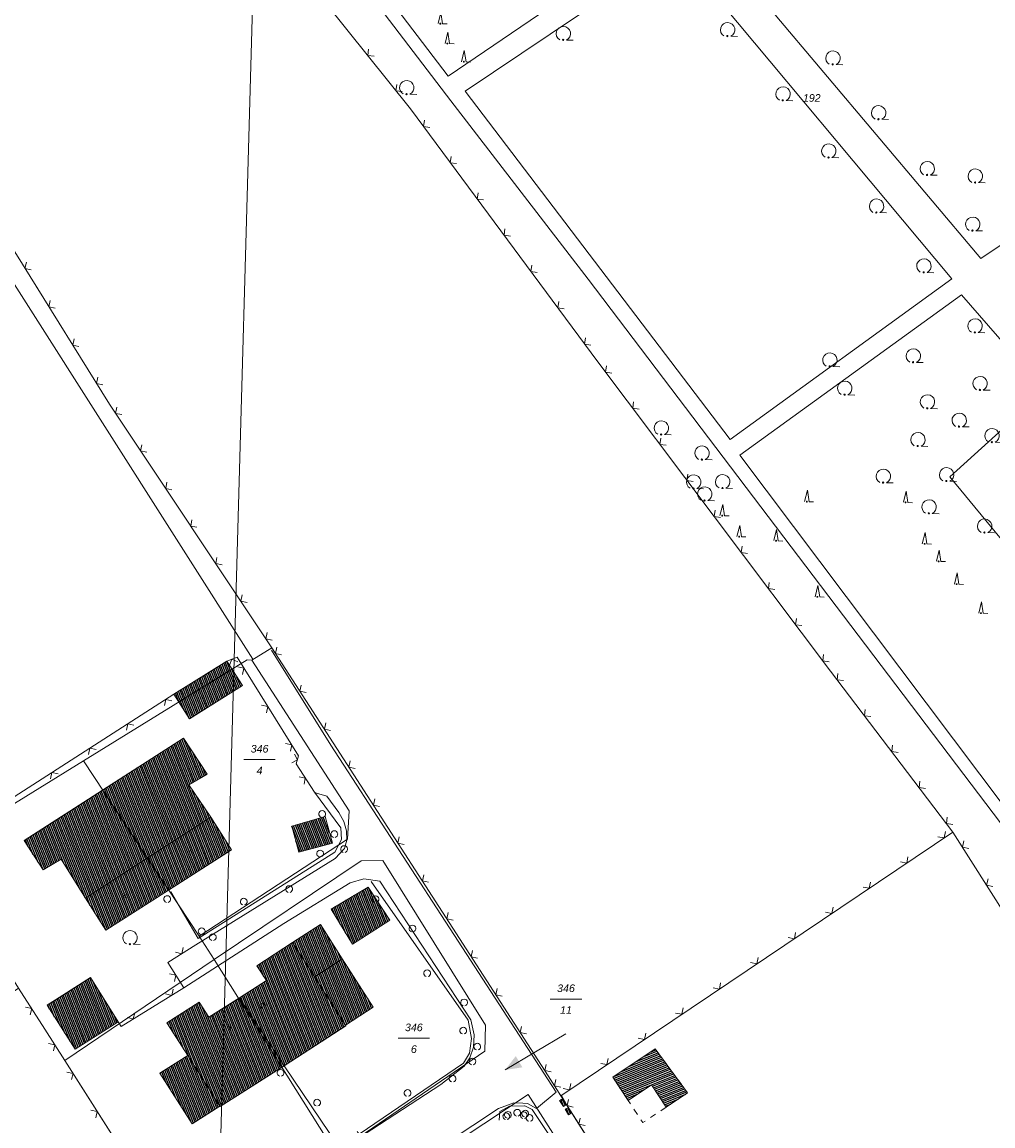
# Model space of a CAD drawing. Header units: metres. Extents: x 345144 to 348639, y 5629211 to 5635235.
# Tile 927 of 1056: x 347355 to 347463, y 5631050 to 5631172. Entities that reach past the tile are written whole.
import ezdxf
from ezdxf.enums import TextEntityAlignment as Align

# ---------------------------------------------------------------- set-up
doc = ezdxf.new("R2010")
doc.units = ezdxf.units.M
doc.header["$MEASUREMENT"] = 0
doc.linetypes.add('4_4', pattern=[1.4, 0.7, -0.7])
for name, color, linetype in [('011 Gebäude', 7, 'Continuous'), ('081-083 Topographie', 7, 'Continuous'), ('AX Flurstück', 7, 'Continuous'), ('AX Gebäude', 7, 'Continuous'), ('Blatt', 7, 'Continuous'), ('Definitionslinie', 7, 'Continuous'), ('MG Präsentationsobjekt - Linie', 7, 'Continuous'), ('Präsentationsobjekt -Text (punktförmig)', 7, 'Continuous')]:
    doc.layers.add(name, color=color, linetype=linetype)
doc.styles.add('ARIAL', font='arial.ttf', dxfattribs={"height": 1})
doc.styles.add('ARIALIT', font='ariali.ttf', dxfattribs={"height": 1})
pattern_1 = [(111.5294117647, (0, 0), (-0.186045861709, -0.07339575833), [])]

# ---------------------------------------------------------------- blocks, each defined once
blk = doc.blocks.new('alk_7200_nrwx2')
at = {"true_color": 0x2e2e2e}
h = blk.add_hatch(color=250, dxfattribs=at)
edge = h.paths.add_edge_path(flags=0)
edge.add_arc((-0.020544, -0.388118), 0.055525, 180, 360, ccw=False)
edge.add_arc((-0.020544, -0.388118), 0.055525, 0, 180, ccw=False)
at = {"color": 250, "lineweight": 5, "true_color": 0x2e2e2e, "flags": 128}
blk.add_lwpolyline([(-0.298168, -0.388118), (-0.020544, 1), (0.257079, -0.388118), (0.812326, -0.388118)], dxfattribs=at)
blk.add_lwpolyline([(-0.298168, -0.388118), (-0.020544, 1), (0.257079, -0.388118), (0.812326, -0.388118)], dxfattribs=at)
at = {"color": 250, "lineweight": 5, "true_color": 0x2e2e2e}
for start, end in [(0, 180), (180, 0)]:
    blk.add_arc((-0.020544, -0.388118), 0.055525, start, end, dxfattribs=at)
blk = doc.blocks.new('alk_7100_nrwx2')
at = {"true_color": 0x2e2e2e}
h = blk.add_hatch(color=250, dxfattribs=at)
edge = h.paths.add_edge_path(flags=0)
edge.add_arc((0.024073, -0.597267), 0.057254, 180, 360, ccw=False)
edge.add_arc((0.024073, -0.597267), 0.057255, 0, 180, ccw=False)
at = {"color": 250, "lineweight": 5, "true_color": 0x2e2e2e, "flags": 128}
blk.add_lwpolyline([(0.349382, -0.597267), (1, -0.597267)], dxfattribs=at)
at = {"color": 250, "lineweight": 5, "true_color": 0x2e2e2e}
for centre, radius, start, end in [((0.024073, 0.012362), 0.690995, -61.91481688, -118.08518312), ((0.024073, -0.597267), 0.057255, 0, 180), ((0.024073, -0.597267), 0.057254, 180, 0)]:
    blk.add_arc(centre, radius, start, end, dxfattribs=at)

msp = doc.modelspace()

# ---------------------------------------------------------------- hatches: boundary and pattern name
at = {"layer": '011 Gebäude', "true_color": 0x8f8f8f}
h = msp.add_hatch(dxfattribs=at)
h.set_pattern_fill('_USER', color=252, scale=0.2, angle=201.88235294, style=0, pattern_type=0)
h.set_pattern_definition([(201.882352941, (0, 0), (0.074540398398, -0.185590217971), [])])
h.paths.add_polyline_path([(347425.556, 5631058.752), (347429.137, 5631053.878), (347429.137, 5631053.878), (347426.764, 5631052.306), (347426.764, 5631052.306), (347425.134, 5631054.783), (347422.537, 5631053.063), (347422.537, 5631053.063), (347420.839, 5631055.627)], flags=0)
at = {"layer": 'AX Gebäude', "true_color": 0x4f4f4f}
h = msp.add_hatch(dxfattribs=at)
h.set_pattern_fill('_USER', color=251, scale=0.2, angle=111.52941176, style=0, pattern_type=0)
h.set_pattern_definition(pattern_1)
h.paths.add_polyline_path([(347372.24, 5631098.043), (347378.105, 5631101.7), (347379.837, 5631099.007), (347373.964, 5631095.333)], flags=0)
h = msp.add_hatch(dxfattribs=at)
h.set_pattern_fill('_USER', color=251, scale=0.2, angle=111.52941176, style=0, pattern_type=0)
h.set_pattern_definition(pattern_1)
h.paths.add_polyline_path([(347364.349, 5631087.431), (347373.327, 5631093.187), (347375.926, 5631089.199), (347373.891, 5631088.01), (347376.332, 5631084.409), (347369.288, 5631079.881)], flags=0)
h = msp.add_hatch(dxfattribs=at)
h.set_pattern_fill('_USER', color=251, scale=0.2, angle=111.52941176, style=0, pattern_type=0)
h.set_pattern_definition(pattern_1)
h.paths.add_polyline_path([(347355.673, 5631081.836), (347364.349, 5631087.431), (347369.288, 5631079.881), (347362.459, 5631075.456), (347359.787, 5631079.769), (347357.763, 5631078.589)], flags=0)
h = msp.add_hatch(dxfattribs=at)
h.set_pattern_fill('_USER', color=251, scale=0.2, angle=111.52941176, style=0, pattern_type=0)
h.set_pattern_definition(pattern_1)
h.paths.add_polyline_path([(347369.288, 5631079.881), (347376.332, 5631084.409), (347378.618, 5631080.824), (347371.658, 5631076.35)], flags=0)
h = msp.add_hatch(dxfattribs=at)
h.set_pattern_fill('_USER', color=251, scale=0.2, angle=111.52941176, style=0, pattern_type=0)
h.set_pattern_definition(pattern_1)
h.paths.add_polyline_path([(347385.295, 5631083.421), (347388.993, 5631084.49), (347389.805, 5631081.541), (347386.097, 5631080.551)], flags=0)
h = msp.add_hatch(dxfattribs=at)
h.set_pattern_fill('_USER', color=251, scale=0.2, angle=111.52941176, style=0, pattern_type=0)
h.set_pattern_definition(pattern_1)
h.paths.add_polyline_path([(347362.459, 5631075.456), (347369.288, 5631079.881), (347371.658, 5631076.35), (347364.736, 5631071.912)], flags=0)
h = msp.add_hatch(dxfattribs=at)
h.set_pattern_fill('_USER', color=251, scale=0.2, angle=111.52941176, style=0, pattern_type=0)
h.set_pattern_definition(pattern_1)
h.paths.add_polyline_path([(347389.664, 5631074.254), (347393.751, 5631076.69), (347396.163, 5631073.011), (347392.018, 5631070.361)], flags=0)
h = msp.add_hatch(dxfattribs=at)
h.set_pattern_fill('_USER', color=251, scale=0.2, angle=111.52941176, style=0, pattern_type=0)
h.set_pattern_definition(pattern_1)
h.paths.add_polyline_path([(347385.391, 5631070.54), (347388.473, 5631072.521), (347390.889, 5631068.748), (347387.815, 5631066.748)], flags=0)
h = msp.add_hatch(dxfattribs=at)
h.set_pattern_fill('_USER', color=251, scale=0.2, angle=111.52941176, style=0, pattern_type=0)
h.set_pattern_definition(pattern_1)
h.paths.add_polyline_path([(347385.391, 5631070.54), (347387.815, 5631066.748), (347391.246, 5631061.382), (347391.279, 5631061.331), (347384.457, 5631056.867), (347379.516, 5631064.406), (347382.503, 5631066.323), (347381.44, 5631067.956)], flags=0)
h = msp.add_hatch(dxfattribs=at)
h.set_pattern_fill('_USER', color=251, scale=0.2, angle=111.52941176, style=0, pattern_type=0)
h.set_pattern_definition(pattern_1)
h.paths.add_polyline_path([(347390.889, 5631068.748), (347394.326, 5631063.385), (347391.246, 5631061.382), (347387.815, 5631066.748)], flags=0)
h = msp.add_hatch(dxfattribs=at)
h.set_pattern_fill('_USER', color=251, scale=0.2, angle=111.52941176, style=0, pattern_type=0)
h.set_pattern_definition(pattern_1)
h.paths.add_polyline_path([(347358.205, 5631063.612), (347363.004, 5631066.657), (347366.088, 5631061.768), (347361.31, 5631058.716)], flags=0)
h = msp.add_hatch(dxfattribs=at)
h.set_pattern_fill('_USER', color=251, scale=0.2, angle=111.52941176, style=0, pattern_type=0)
h.set_pattern_definition(pattern_1)
h.paths.add_polyline_path([(347376.123, 5631062.268), (347379.516, 5631064.406), (347384.457, 5631056.867), (347377.368, 5631052.368), (347377.335, 5631052.418), (347373.788, 5631058.031), (347371.483, 5631061.631), (347375.04, 5631063.925)], flags=0)
h = msp.add_hatch(dxfattribs=at)
h.set_pattern_fill('_USER', color=251, scale=0.2, angle=111.52941176, style=0, pattern_type=0)
h.set_pattern_definition(pattern_1)
h.paths.add_polyline_path([(347373.788, 5631058.031), (347377.335, 5631052.418), (347374.294, 5631050.46), (347370.707, 5631056.081)], flags=0)
h = msp.add_hatch(dxfattribs=at)
h.set_pattern_fill('_USER', color=251, scale=0.2, angle=111.52941176, style=0, pattern_type=0)
h.set_pattern_definition(pattern_1)
h.paths.add_polyline_path([(347415.225, 5631053.209), (347415.642, 5631052.56), (347415.381, 5631052.395), (347414.964, 5631053.053)], flags=0)
h = msp.add_hatch(dxfattribs=at)
h.set_pattern_fill('_USER', color=251, scale=0.2, angle=111.52941176, style=0, pattern_type=0)
h.set_pattern_definition(pattern_1)
h.paths.add_polyline_path([(347415.876, 5631052.243), (347416.244, 5631051.625), (347415.953, 5631051.451), (347415.584, 5631052.068)], flags=0)
at = {"layer": 'MG Präsentationsobjekt - Linie', "true_color": 0x5e5e5e}
msp.add_hatch(color=251, dxfattribs=at).paths.add_polyline_path([(347410.107286, 5631057.960425), (347410.840741, 5631056.721214), (347408.925, 5631056.424)], flags=0)

# ---------------------------------------------------------------- linework, layer by layer
at = {"layer": '011 Gebäude', "color": 251, "linetype": 'Continuous', "lineweight": 13, "true_color": 0x4f4f4f, "flags": 128}
msp.add_lwpolyline([(347425.556, 5631058.752), (347429.137, 5631053.878), (347429.137, 5631053.878), (347426.764, 5631052.306), (347426.764, 5631052.306), (347425.134, 5631054.783), (347422.537, 5631053.063), (347422.537, 5631053.063), (347420.839, 5631055.627), (347425.556, 5631058.752)], dxfattribs=at)
at = {"layer": '081-083 Topographie', "color": 7, "linetype": 'Continuous', "lineweight": 5, "flags": 128}
for points in [[(347336.079, 5631272.095), (347358.506, 5631224.93), (347358.506, 5631224.93), (347379.908, 5631193.933), (347379.908, 5631193.933), (347402.935, 5631163.748), (347402.935, 5631163.748), (347418.118, 5631144.016), (347418.118, 5631144.016), (347470.513, 5631074.937), (347470.513, 5631074.937), (347481.561, 5631083.894), (347481.561, 5631083.894), (347494.964, 5631068.078)], [(347303.891, 5631239.33), (347349.049, 5631156.006), (347349.049, 5631156.006), (347365.123, 5631130.165), (347365.123, 5631130.165), (347383.109, 5631103.167), (347383.109, 5631103.167), (347413.705, 5631055.763), (347413.705, 5631055.763), (347415.093, 5631053.576)], [(347303.054, 5631233.322), (347306.148, 5631230.445), (347306.148, 5631230.445), (347347.684, 5631154.269), (347347.684, 5631154.269), (347381.006, 5631101.943)], [(347425.529, 5631184.721), (347408.287, 5631211.88), (347408.287, 5631211.88), (347381.162, 5631194.65), (347381.162, 5631194.65), (347402.631, 5631166.484)], [(347432.641, 5631180.669), (347461.616, 5631146.306), (347461.616, 5631146.306), (347490.009, 5631165.403), (347490.009, 5631165.403), (347459.979, 5631202.503), (347459.979, 5631202.503), (347433.146, 5631183.69)], [(347371.759, 5631197.683), (347388.988, 5631174.671), (347388.988, 5631174.671), (347398.444, 5631162.881), (347398.444, 5631162.881), (347419.177, 5631134.861), (347419.177, 5631134.861), (347444.965, 5631100.588), (347444.965, 5631100.588), (347458.513, 5631082.78)], [(347402.631, 5631166.484), (347424.7, 5631181.505)], [(347426.58, 5631179.694), (347404.505, 5631164.821), (347404.505, 5631164.821), (347433.835, 5631126.241)], [(347433.835, 5631126.241), (347458.408, 5631144.032), (347458.408, 5631144.032), (347429.205, 5631179.001)], [(347481.539, 5631086.608), (347481.889, 5631087.262), (347481.889, 5631087.262), (347481.702, 5631092.636), (347481.702, 5631092.636), (347480.161, 5631095.419), (347480.161, 5631095.419), (347458.184, 5631122.108), (347458.184, 5631122.108), (347465.958, 5631129.169), (347465.958, 5631129.169), (347463.921, 5631131.327), (347463.921, 5631131.327), (347466.712, 5631133.98), (347466.712, 5631133.98), (347459.445, 5631142.289), (347459.445, 5631142.289), (347434.914, 5631124.514), (347434.914, 5631124.514), (347470.347, 5631077.398), (347470.347, 5631077.398), (347481.539, 5631086.608)], [(347379.253, 5631102.141), (347386.067, 5631091.225), (347386.067, 5631091.225), (347385.782, 5631090.319), (347385.782, 5631090.319), (347387.831, 5631087.194), (347387.831, 5631087.194), (347388.029, 5631087.074), (347388.029, 5631087.074), (347389.175, 5631086.762), (347389.175, 5631086.762), (347390.504, 5631084.95), (347390.504, 5631084.95), (347391.07, 5631083.958), (347391.07, 5631083.958), (347391.348, 5631082.924), (347391.348, 5631082.924), (347391.399, 5631081.869), (347391.399, 5631081.869), (347391.16, 5631080.946), (347391.16, 5631080.946), (347390.124, 5631079.857), (347390.124, 5631079.857), (347374.676, 5631070.277), (347374.676, 5631070.277), (347371.575, 5631068.335), (347371.575, 5631068.335), (347373.355, 5631065.513), (347373.355, 5631065.513), (347384.439, 5631072.647), (347384.439, 5631072.647), (347391.789, 5631077.138), (347391.789, 5631077.138), (347393.288, 5631077.605), (347393.288, 5631077.605), (347395.059, 5631077.334), (347395.059, 5631077.334), (347405.142, 5631061.979), (347405.142, 5631061.979), (347405.517, 5631060.335), (347405.517, 5631060.335), (347405.429, 5631058.942), (347405.429, 5631058.942), (347405.04, 5631057.759), (347405.04, 5631057.759), (347404.383, 5631056.837), (347404.383, 5631056.837), (347401.802, 5631054.809), (347401.802, 5631054.809), (347373.814, 5631036.558)], [(347394.874, 5631003.767), (347376.955, 5631031.672), (347376.955, 5631031.672), (347393.969, 5631042.745), (347393.969, 5631042.745), (347408.196, 5631052.155), (347408.196, 5631052.155), (347409.908, 5631052.777), (347409.908, 5631052.777), (347410.889, 5631052.736), (347410.889, 5631052.736), (347411.407, 5631052.714), (347411.407, 5631052.714), (347412.41, 5631052.148), (347412.41, 5631052.148), (347414.583, 5631053.982), (347414.583, 5631053.982), (347403.734, 5631070.707), (347403.734, 5631070.707), (347389.649, 5631092.398), (347389.649, 5631092.398), (347383.073, 5631102.915)], [(347378.103, 5631101.69), (347379.253, 5631102.141), (347379.253, 5631102.141), (347386.067, 5631091.225), (347386.067, 5631091.225), (347385.782, 5631090.319), (347385.782, 5631090.319), (347387.831, 5631087.194)], [(347345.227, 5631080.687), (347372.24, 5631098.044)], [(347387.831, 5631087.194), (347390.727, 5631083.248), (347390.727, 5631083.248), (347390.808, 5631081.937), (347390.808, 5631081.937), (347390.073, 5631080.536), (347390.073, 5631080.536), (347374.928, 5631070.988), (347374.928, 5631070.988), (347371.917, 5631076.151)], [(347415.093, 5631053.576), (347458.513, 5631082.78)], [(347458.513, 5631082.78), (347476.685, 5631054.118), (347476.685, 5631054.118), (347478.813, 5631050.931), (347478.813, 5631050.931), (347483.254, 5631044.314), (347483.254, 5631044.314), (347496.945, 5631024.093)], [(347392.553, 5631049.599), (347392.783, 5631049.327), (347392.783, 5631049.327), (347404.326, 5631057.196), (347404.326, 5631057.196), (347404.999, 5631058.302), (347404.999, 5631058.302), (347405.211, 5631059.903), (347405.211, 5631059.903), (347404.849, 5631061.925), (347404.849, 5631061.925), (347394.114, 5631077.307)], [(347366.089, 5631061.768), (347366.417, 5631061.253), (347366.417, 5631061.253), (347373.355, 5631065.513), (347373.355, 5631065.513), (347371.575, 5631068.335), (347371.575, 5631068.335), (347374.676, 5631070.277)], [(347373.449, 5631036.584), (347364.673, 5631050.39), (347364.673, 5631050.39), (347360.178, 5631057.477), (347360.178, 5631057.477), (347357.958, 5631060.96), (347357.958, 5631060.96), (347355.06, 5631065.49)], [(347384.457, 5631056.867), (347390.518, 5631047.907), (347390.518, 5631047.907), (347391.618, 5631048.64), (347391.618, 5631048.64), (347391.419, 5631048.906)], [(347415.093, 5631053.576), (347415.826, 5631052.419), (347415.826, 5631052.419), (347415.83, 5631052.412), (347415.83, 5631052.412), (347415.835, 5631052.404), (347415.835, 5631052.404), (347416.484, 5631051.381), (347416.484, 5631051.381), (347452.54, 5630994.566), (347452.54, 5630994.566), (347455.968, 5630996.888), (347455.968, 5630996.888), (347496.945, 5631024.093)], [(347415.093, 5631053.576), (347415.826, 5631052.419), (347415.826, 5631052.419), (347415.83, 5631052.412), (347415.83, 5631052.412), (347415.835, 5631052.404), (347415.835, 5631052.404), (347416.484, 5631051.381)], [(347408.283, 5631050.862), (347408.345, 5631051.817), (347408.345, 5631051.817), (347409.412, 5631052.406), (347409.412, 5631052.406), (347411.072, 5631052.47), (347411.072, 5631052.47), (347411.121, 5631052.446), (347411.121, 5631052.446), (347411.908, 5631052.055), (347411.908, 5631052.055), (347414.27, 5631048.505), (347414.27, 5631048.505), (347414.272, 5631048.502), (347414.272, 5631048.502), (347418.15, 5631042.675)]]:
    msp.add_lwpolyline(points, dxfattribs=at)
at = {"layer": 'AX Flurstück', "color": 8, "linetype": 'Continuous', "lineweight": 13, "true_color": 0x808080, "flags": 128}
for points in [[(347466.217, 5631207.86), (347515.469, 5631146.562), (347528.753, 5631128.259), (347542.183, 5631109.263), (347567.306, 5631070.728), (347506.231, 5631030.26), (347496.945, 5631024.093), (347476.686, 5631054.119), (347458.512, 5631082.78), (347444.965, 5631100.588), (347419.177, 5631134.861), (347398.443, 5631162.881), (347388.988, 5631174.67)], [(347388.988, 5631174.67), (347398.443, 5631162.881), (347419.177, 5631134.861), (347444.965, 5631100.588), (347458.512, 5631082.78), (347476.686, 5631054.119), (347496.945, 5631024.093), (347455.973, 5630996.883), (347452.54, 5630994.567), (347413.704, 5631055.763), (347383.109, 5631103.167), (347380.886, 5631101.828), (347380.382, 5631101.849), (347362.245, 5631090.648), (347345.392, 5631080.252), (347340.498, 5631087.626), (347327.485, 5631106.545), (347324.729, 5631111.186), (347317.509, 5631123.141), (347307.523, 5631139.208), (347302.506, 5631146.764), (347296.585, 5631155.033), (347286.713, 5631171.896)], [(347390.182, 5631047.217), (347406.673, 5631058.502), (347406.741, 5631061.403), (347395.399, 5631079.62), (347392.998, 5631079.604), (347376.724, 5631068.667), (347375.036, 5631071.228), (347391.467, 5631081.982), (347391.671, 5631085.12), (347380.886, 5631101.828), (347383.109, 5631103.167)], [(347383.109, 5631103.167), (347413.704, 5631055.763), (347452.54, 5630994.567)], [(347380.886, 5631101.828), (347391.671, 5631085.12), (347391.467, 5631081.982), (347375.036, 5631071.228), (347362.245, 5631090.648), (347380.382, 5631101.849), (347380.886, 5631101.828)], [(347345.392, 5631080.252), (347362.245, 5631090.648), (347375.036, 5631071.228), (347376.724, 5631068.667), (347360.177, 5631057.477), (347357.957, 5631060.96), (347355.059, 5631065.49), (347352.011, 5631070.277), (347345.392, 5631080.252)], [(347395.399, 5631079.62), (347406.741, 5631061.403), (347406.673, 5631058.502), (347390.182, 5631047.217), (347376.724, 5631068.667), (347392.998, 5631079.604), (347395.399, 5631079.62)], [(347376.724, 5631068.667), (347390.182, 5631047.217), (347373.448, 5631036.585), (347360.177, 5631057.477), (347376.724, 5631068.667)], [(347340.269, 5631055.624), (347355.059, 5631065.49), (347357.957, 5631060.96), (347360.177, 5631057.477), (347373.448, 5631036.585), (347353.279, 5631023.134), (347337.579, 5631047.058), (347343.351, 5631050.936), (347340.269, 5631055.624)], [(347411.483, 5631053.694), (347430.331, 5631024.145), (347413.414, 5631012.998), (347394.348, 5631042.393), (347411.483, 5631053.694)], [(347430.331, 5631024.145), (347411.483, 5631053.694), (347394.348, 5631042.393)]]:
    msp.add_lwpolyline(points, dxfattribs=at)
at = {"layer": 'AX Gebäude', "color": 7, "linetype": 'Continuous', "lineweight": 5, "flags": 128}
for points in [[(347372.24, 5631098.043), (347378.105, 5631101.7), (347379.837, 5631099.007), (347373.964, 5631095.333), (347372.24, 5631098.043)], [(347364.349, 5631087.431), (347373.327, 5631093.187), (347375.926, 5631089.199), (347373.891, 5631088.01), (347376.332, 5631084.409), (347369.288, 5631079.881), (347364.349, 5631087.431)], [(347355.673, 5631081.836), (347364.349, 5631087.431), (347369.288, 5631079.881), (347362.459, 5631075.456), (347359.787, 5631079.769), (347357.763, 5631078.589), (347355.673, 5631081.836)], [(347369.288, 5631079.881), (347376.332, 5631084.409), (347378.618, 5631080.824), (347371.658, 5631076.35), (347369.288, 5631079.881)], [(347385.295, 5631083.421), (347388.993, 5631084.49), (347389.805, 5631081.541), (347386.097, 5631080.551), (347385.295, 5631083.421)], [(347362.459, 5631075.456), (347369.288, 5631079.881), (347371.658, 5631076.35), (347364.736, 5631071.912), (347362.459, 5631075.456)], [(347389.664, 5631074.254), (347393.751, 5631076.69), (347396.163, 5631073.011), (347392.018, 5631070.361), (347389.664, 5631074.254)], [(347385.391, 5631070.54), (347388.473, 5631072.521), (347390.889, 5631068.748), (347387.815, 5631066.748), (347385.391, 5631070.54)], [(347385.391, 5631070.54), (347387.815, 5631066.748), (347391.246, 5631061.382), (347391.279, 5631061.331), (347384.457, 5631056.867), (347379.516, 5631064.406), (347382.503, 5631066.323), (347381.44, 5631067.956), (347385.391, 5631070.54)], [(347390.889, 5631068.748), (347394.326, 5631063.385), (347391.246, 5631061.382), (347387.815, 5631066.748), (347390.889, 5631068.748)], [(347358.205, 5631063.612), (347363.004, 5631066.657), (347366.088, 5631061.768), (347361.31, 5631058.716), (347358.205, 5631063.612)], [(347376.123, 5631062.268), (347379.516, 5631064.406), (347384.457, 5631056.867), (347377.368, 5631052.368), (347377.335, 5631052.418), (347373.788, 5631058.031), (347371.483, 5631061.631), (347375.04, 5631063.925), (347376.123, 5631062.268)], [(347373.788, 5631058.031), (347377.335, 5631052.418), (347374.294, 5631050.46), (347370.707, 5631056.081), (347373.788, 5631058.031)], [(347415.225, 5631053.209), (347415.642, 5631052.56), (347415.381, 5631052.395), (347414.964, 5631053.053), (347415.225, 5631053.209)], [(347415.876, 5631052.243), (347416.244, 5631051.625), (347415.953, 5631051.451), (347415.584, 5631052.068), (347415.876, 5631052.243)]]:
    msp.add_lwpolyline(points, dxfattribs=at)
at = {"layer": 'Blatt', "color": 205, "linetype": 'Continuous', "lineweight": 5, "true_color": 0x873099, "flags": 128}
for points in [[(346874.95, 5630966.044), (346881.984, 5631215.922), (347381.745, 5631201.846), (347374.708, 5630951.97), (346874.95, 5630966.044)], [(347374.708, 5630951.97), (347381.745, 5631201.846), (347881.503, 5631187.771), (347874.464, 5630937.896), (347374.708, 5630951.97)]]:
    msp.add_lwpolyline(points, dxfattribs=at)
at = {"layer": 'Definitionslinie', "color": 7, "linetype": 'Continuous', "lineweight": 5, "flags": 128}
for points in [[(347379.908, 5631193.933), (347402.935, 5631163.748)], [(347381.162, 5631194.65), (347402.631, 5631166.484)], [(347402.631, 5631166.484), (347424.7, 5631181.505)], [(347432.641, 5631180.669), (347461.616, 5631146.306)], [(347404.505, 5631164.821), (347426.58, 5631179.694)], [(347429.205, 5631179.001), (347458.408, 5631144.032)], [(347388.988, 5631174.671), (347398.444, 5631162.881)], [(347393.793, 5631169.479), (347393.716, 5631168.776), (347394.419, 5631168.699)], [(347393.793, 5631169.479), (347393.716, 5631168.776), (347394.419, 5631168.699)], [(347396.922, 5631165.578), (347396.844, 5631164.876), (347397.547, 5631164.798)], [(347396.922, 5631165.578), (347396.844, 5631164.876), (347397.547, 5631164.798)], [(347461.616, 5631146.306), (347490.009, 5631165.403)], [(347404.505, 5631164.821), (347433.835, 5631126.241)], [(347402.935, 5631163.748), (347418.118, 5631144.016)], [(347398.444, 5631162.881), (347419.177, 5631134.861)], [(347399.993, 5631161.628), (347399.888, 5631160.929), (347400.588, 5631160.825)], [(347399.993, 5631161.628), (347399.888, 5631160.929), (347400.588, 5631160.825)], [(347402.967, 5631157.609), (347402.862, 5631156.91), (347403.562, 5631156.805)], [(347402.967, 5631157.609), (347402.862, 5631156.91), (347403.562, 5631156.805)], [(347349.049, 5631156.006), (347365.123, 5631130.165)], [(347347.684, 5631154.269), (347381.006, 5631101.943)], [(347405.941, 5631153.59), (347405.836, 5631152.89), (347406.536, 5631152.786)], [(347405.941, 5631153.59), (347405.836, 5631152.89), (347406.536, 5631152.786)], [(347408.915, 5631149.57), (347408.811, 5631148.871), (347409.51, 5631148.767)], [(347408.915, 5631149.57), (347408.811, 5631148.871), (347409.51, 5631148.767)], [(347355.926, 5631145.897), (347355.766, 5631145.208), (347356.454, 5631145.048)], [(347355.926, 5631145.897), (347355.766, 5631145.208), (347356.454, 5631145.048)], [(347411.889, 5631145.551), (347411.785, 5631144.852), (347412.484, 5631144.747)], [(347411.889, 5631145.551), (347411.785, 5631144.852), (347412.484, 5631144.747)], [(347418.118, 5631144.016), (347470.513, 5631074.937)], [(347433.835, 5631126.241), (347458.408, 5631144.032)], [(347434.914, 5631124.514), (347459.445, 5631142.289)], [(347459.445, 5631142.289), (347466.712, 5631133.98)], [(347358.567, 5631141.651), (347358.406, 5631140.963), (347359.095, 5631140.802)], [(347358.567, 5631141.651), (347358.406, 5631140.963), (347359.095, 5631140.802)], [(347414.863, 5631141.532), (347414.759, 5631140.832), (347415.458, 5631140.728)], [(347414.863, 5631141.532), (347414.759, 5631140.832), (347415.458, 5631140.728)], [(347361.208, 5631137.406), (347361.047, 5631136.717), (347361.736, 5631136.557)], [(347361.208, 5631137.406), (347361.047, 5631136.717), (347361.736, 5631136.557)], [(347417.837, 5631137.512), (347417.733, 5631136.813), (347418.432, 5631136.709)], [(347417.837, 5631137.512), (347417.733, 5631136.813), (347418.432, 5631136.709)], [(347419.177, 5631134.861), (347444.965, 5631100.588)], [(347420.145, 5631134.406), (347420.046, 5631133.706), (347420.746, 5631133.607)], [(347420.145, 5631134.406), (347420.046, 5631133.706), (347420.746, 5631133.607)], [(347363.849, 5631133.16), (347363.688, 5631132.471), (347364.377, 5631132.311)], [(347363.849, 5631133.16), (347363.688, 5631132.471), (347364.377, 5631132.311)], [(347365.123, 5631130.165), (347383.109, 5631103.167)], [(347423.151, 5631130.411), (347423.052, 5631129.711), (347423.753, 5631129.612)], [(347423.151, 5631130.411), (347423.052, 5631129.711), (347423.753, 5631129.612)], [(347365.938, 5631129.843), (347365.8, 5631129.149), (347366.493, 5631129.011)], [(347365.938, 5631129.843), (347365.8, 5631129.149), (347366.493, 5631129.011)], [(347458.184, 5631122.108), (347465.958, 5631129.169)], [(347426.157, 5631126.415), (347426.059, 5631125.715), (347426.759, 5631125.616)], [(347426.157, 5631126.415), (347426.059, 5631125.715), (347426.759, 5631125.616)], [(347368.711, 5631125.682), (347368.572, 5631124.988), (347369.265, 5631124.849)], [(347368.711, 5631125.682), (347368.572, 5631124.988), (347369.265, 5631124.849)], [(347434.914, 5631124.514), (347470.347, 5631077.398)], [(347371.483, 5631121.52), (347371.344, 5631120.827), (347372.037, 5631120.688)], [(347371.483, 5631121.52), (347371.344, 5631120.827), (347372.037, 5631120.688)], [(347429.164, 5631122.42), (347429.065, 5631121.72), (347429.765, 5631121.621)], [(347429.164, 5631122.42), (347429.065, 5631121.72), (347429.765, 5631121.621)], [(347458.184, 5631122.108), (347480.161, 5631095.419)], [(347432.17, 5631118.425), (347432.071, 5631117.724), (347432.771, 5631117.626)], [(347432.17, 5631118.425), (347432.071, 5631117.724), (347432.771, 5631117.626)], [(347374.255, 5631117.359), (347374.116, 5631116.666), (347374.809, 5631116.527)], [(347374.255, 5631117.359), (347374.116, 5631116.666), (347374.809, 5631116.527)], [(347435.176, 5631114.429), (347435.077, 5631113.729), (347435.777, 5631113.63)], [(347435.176, 5631114.429), (347435.077, 5631113.729), (347435.777, 5631113.63)], [(347377.027, 5631113.198), (347376.888, 5631112.505), (347377.581, 5631112.366)], [(347377.027, 5631113.198), (347376.888, 5631112.505), (347377.581, 5631112.366)], [(347438.182, 5631110.434), (347438.083, 5631109.734), (347438.784, 5631109.635)], [(347438.182, 5631110.434), (347438.083, 5631109.734), (347438.784, 5631109.635)], [(347379.799, 5631109.037), (347379.66, 5631108.344), (347380.354, 5631108.205)], [(347379.799, 5631109.037), (347379.66, 5631108.344), (347380.354, 5631108.205)], [(347441.189, 5631106.439), (347441.09, 5631105.738), (347441.79, 5631105.64)], [(347441.189, 5631106.439), (347441.09, 5631105.738), (347441.79, 5631105.64)], [(347382.571, 5631104.876), (347382.432, 5631104.183), (347383.126, 5631104.044)], [(347382.571, 5631104.876), (347382.432, 5631104.183), (347383.126, 5631104.044)], [(347383.109, 5631103.167), (347413.705, 5631055.763)], [(347383.643, 5631103.262), (347383.494, 5631102.57), (347384.185, 5631102.421)], [(347383.643, 5631103.262), (347383.494, 5631102.57), (347384.185, 5631102.421)], [(347378.103, 5631101.69), (347379.253, 5631102.141)], [(347379.326, 5631101.633), (347378.678, 5631101.916), (347378.395, 5631101.267)], [(347379.326, 5631101.633), (347378.678, 5631101.916), (347378.395, 5631101.267)], [(347379.253, 5631102.141), (347386.067, 5631091.225)], [(347379.253, 5631102.141), (347386.067, 5631091.225)], [(347383.073, 5631102.915), (347389.649, 5631092.398)], [(347444.195, 5631102.443), (347444.096, 5631101.743), (347444.796, 5631101.644)], [(347444.195, 5631102.443), (347444.096, 5631101.743), (347444.796, 5631101.644)], [(347379.853, 5631100.236), (347380.012, 5631100.924), (347379.323, 5631101.084)], [(347379.853, 5631100.236), (347380.012, 5631100.924), (347379.323, 5631101.084)], [(347444.965, 5631100.588), (347458.513, 5631082.78)], [(347445.779, 5631100.343), (347445.684, 5631099.643), (347446.385, 5631099.547)], [(347445.779, 5631100.343), (347445.684, 5631099.643), (347446.385, 5631099.547)], [(347386.354, 5631099.061), (347386.206, 5631098.369), (347386.897, 5631098.22)], [(347386.354, 5631099.061), (347386.206, 5631098.369), (347386.897, 5631098.22)], [(347345.227, 5631080.687), (347372.24, 5631098.044)], [(347372.044, 5631097.324), (347371.353, 5631097.474), (347371.203, 5631096.783)], [(347372.044, 5631097.324), (347371.353, 5631097.474), (347371.203, 5631096.783)], [(347382.501, 5631095.994), (347382.66, 5631096.683), (347381.971, 5631096.842)], [(347382.501, 5631095.994), (347382.66, 5631096.683), (347381.971, 5631096.842)], [(347448.807, 5631096.364), (347448.712, 5631095.663), (347449.412, 5631095.568)], [(347448.807, 5631096.364), (347448.712, 5631095.663), (347449.412, 5631095.568)], [(347367.837, 5631094.621), (347367.146, 5631094.771), (347366.996, 5631094.08)], [(347367.837, 5631094.621), (347367.146, 5631094.771), (347366.996, 5631094.08)], [(347389.066, 5631094.86), (347388.917, 5631094.168), (347389.608, 5631094.019)], [(347389.066, 5631094.86), (347388.917, 5631094.168), (347389.608, 5631094.019)], [(347363.631, 5631091.918), (347362.94, 5631092.068), (347362.79, 5631091.377)], [(347363.631, 5631091.918), (347362.94, 5631092.068), (347362.79, 5631091.377)], [(347385.148, 5631091.753), (347385.308, 5631092.442), (347384.619, 5631092.601)], [(347385.148, 5631091.753), (347385.308, 5631092.442), (347384.619, 5631092.601)], [(347389.649, 5631092.398), (347403.734, 5631070.707)], [(347451.834, 5631092.385), (347451.739, 5631091.684), (347452.44, 5631091.589)], [(347451.834, 5631092.385), (347451.739, 5631091.684), (347452.44, 5631091.589)], [(347385.297, 5631090.445), (347385.925, 5631090.772), (347385.598, 5631091.399)], [(347385.297, 5631090.445), (347385.925, 5631090.772), (347385.598, 5631091.399)], [(347385.782, 5631090.319), (347386.067, 5631091.225)], [(347385.782, 5631090.319), (347386.067, 5631091.225)], [(347385.782, 5631090.319), (347387.831, 5631087.194)], [(347385.782, 5631090.319), (347387.831, 5631087.194)], [(347391.777, 5631090.659), (347391.628, 5631089.967), (347392.32, 5631089.818)], [(347391.777, 5631090.659), (347391.628, 5631089.967), (347392.32, 5631089.818)], [(347359.424, 5631089.215), (347358.734, 5631089.366), (347358.583, 5631088.675)], [(347359.424, 5631089.215), (347358.734, 5631089.366), (347358.583, 5631088.675)], [(347386.663, 5631088.064), (347386.807, 5631088.757), (347386.114, 5631088.9)], [(347386.663, 5631088.064), (347386.807, 5631088.757), (347386.114, 5631088.9)], [(347454.862, 5631088.405), (347454.766, 5631087.705), (347455.467, 5631087.61)], [(347454.862, 5631088.405), (347454.766, 5631087.705), (347455.467, 5631087.61)], [(347387.831, 5631087.194), (347388.029, 5631087.074)], [(347388.029, 5631087.074), (347389.175, 5631086.762)], [(347389.175, 5631086.762), (347390.504, 5631084.95)], [(347394.489, 5631086.458), (347394.34, 5631085.766), (347395.031, 5631085.618)], [(347394.489, 5631086.458), (347394.34, 5631085.766), (347395.031, 5631085.618)], [(347390.504, 5631084.95), (347391.07, 5631083.958)], [(347391.07, 5631083.958), (347391.348, 5631082.924)], [(347457.889, 5631084.426), (347457.794, 5631083.725), (347458.494, 5631083.63)], [(347457.889, 5631084.426), (347457.794, 5631083.725), (347458.494, 5631083.63)], [(347391.348, 5631082.924), (347391.399, 5631081.869)], [(347397.2, 5631082.257), (347397.051, 5631081.565), (347397.743, 5631081.417)], [(347397.2, 5631082.257), (347397.051, 5631081.565), (347397.743, 5631081.417)], [(347415.093, 5631053.576), (347458.513, 5631082.78)], [(347456.853, 5631082.266), (347457.547, 5631082.131), (347457.683, 5631082.824)], [(347456.853, 5631082.266), (347457.547, 5631082.131), (347457.683, 5631082.824)], [(347458.513, 5631082.78), (347476.685, 5631054.118)], [(347391.16, 5631080.946), (347391.399, 5631081.869)], [(347459.722, 5631081.807), (347459.567, 5631081.117), (347460.257, 5631080.963)], [(347459.722, 5631081.807), (347459.567, 5631081.117), (347460.257, 5631080.963)], [(347374.676, 5631070.277), (347390.124, 5631079.857)], [(347390.124, 5631079.857), (347391.16, 5631080.946)], [(347452.705, 5631079.476), (347453.398, 5631079.34), (347453.534, 5631080.034)], [(347452.705, 5631079.476), (347453.398, 5631079.34), (347453.534, 5631080.034)], [(347391.789, 5631077.138), (347393.288, 5631077.605)], [(347393.288, 5631077.605), (347395.059, 5631077.334)], [(347395.059, 5631077.334), (347405.142, 5631061.979)], [(347399.912, 5631078.056), (347399.763, 5631077.365), (347400.454, 5631077.216)], [(347399.912, 5631078.056), (347399.763, 5631077.365), (347400.454, 5631077.216)], [(347462.399, 5631077.585), (347462.244, 5631076.895), (347462.934, 5631076.74)], [(347462.399, 5631077.585), (347462.244, 5631076.895), (347462.934, 5631076.74)], [(347384.439, 5631072.647), (347391.789, 5631077.138)], [(347448.556, 5631076.685), (347449.25, 5631076.55), (347449.386, 5631077.243)], [(347448.556, 5631076.685), (347449.25, 5631076.55), (347449.386, 5631077.243)], [(347402.623, 5631073.855), (347402.474, 5631073.164), (347403.165, 5631073.015)], [(347402.623, 5631073.855), (347402.474, 5631073.164), (347403.165, 5631073.015)], [(347444.407, 5631073.895), (347445.101, 5631073.759), (347445.237, 5631074.453)], [(347444.407, 5631073.895), (347445.101, 5631073.759), (347445.237, 5631074.453)], [(347373.355, 5631065.513), (347384.439, 5631072.647)], [(347440.258, 5631071.104), (347440.952, 5631070.969), (347441.088, 5631071.662)], [(347440.258, 5631071.104), (347440.952, 5631070.969), (347441.088, 5631071.662)], [(347371.575, 5631068.335), (347374.676, 5631070.277)], [(347371.575, 5631068.335), (347374.676, 5631070.277)], [(347372.436, 5631069.464), (347373.126, 5631069.306), (347373.284, 5631069.995)], [(347372.436, 5631069.464), (347373.126, 5631069.306), (347373.284, 5631069.995)], [(347403.734, 5631070.707), (347414.583, 5631053.982)], [(347405.335, 5631069.654), (347405.186, 5631068.963), (347405.877, 5631068.814)], [(347405.335, 5631069.654), (347405.186, 5631068.963), (347405.877, 5631068.814)], [(347436.109, 5631068.314), (347436.803, 5631068.178), (347436.939, 5631068.872)], [(347436.109, 5631068.314), (347436.803, 5631068.178), (347436.939, 5631068.872)], [(347371.575, 5631068.335), (347373.355, 5631065.513)], [(347371.575, 5631068.335), (347373.355, 5631065.513)], [(347372.309, 5631066.234), (347372.465, 5631066.924), (347371.775, 5631067.08)], [(347372.309, 5631066.234), (347372.465, 5631066.924), (347371.775, 5631067.08)], [(347355.06, 5631065.49), (347357.958, 5631060.96)], [(347366.417, 5631061.253), (347373.355, 5631065.513)], [(347371.329, 5631064.856), (347372.016, 5631064.691), (347372.181, 5631065.379)], [(347371.329, 5631064.856), (347372.016, 5631064.691), (347372.181, 5631065.379)], [(347408.046, 5631065.453), (347407.897, 5631064.762), (347408.588, 5631064.613)], [(347408.046, 5631065.453), (347407.897, 5631064.762), (347408.588, 5631064.613)], [(347431.96, 5631065.523), (347432.654, 5631065.387), (347432.79, 5631066.081)], [(347431.96, 5631065.523), (347432.654, 5631065.387), (347432.79, 5631066.081)], [(347356.357, 5631062.534), (347356.509, 5631063.225), (347355.818, 5631063.377)], [(347356.357, 5631062.534), (347356.509, 5631063.225), (347355.818, 5631063.377)], [(347367.068, 5631062.239), (347367.756, 5631062.075), (347367.92, 5631062.763)], [(347367.068, 5631062.239), (347367.756, 5631062.075), (347367.92, 5631062.763)], [(347427.811, 5631062.733), (347428.505, 5631062.597), (347428.641, 5631063.291)], [(347427.811, 5631062.733), (347428.505, 5631062.597), (347428.641, 5631063.291)], [(347366.089, 5631061.768), (347366.417, 5631061.253)], [(347405.142, 5631061.979), (347405.517, 5631060.335)], [(347357.958, 5631060.96), (347360.178, 5631057.477)], [(347405.429, 5631058.942), (347405.517, 5631060.335)], [(347410.757, 5631061.252), (347410.608, 5631060.561), (347411.3, 5631060.412)], [(347410.757, 5631061.252), (347410.608, 5631060.561), (347411.3, 5631060.412)], [(347423.662, 5631059.942), (347424.356, 5631059.806), (347424.492, 5631060.5)], [(347423.662, 5631059.942), (347424.356, 5631059.806), (347424.492, 5631060.5)], [(347358.915, 5631058.528), (347359.068, 5631059.219), (347358.378, 5631059.371)], [(347358.915, 5631058.528), (347359.068, 5631059.219), (347358.378, 5631059.371)], [(347405.04, 5631057.759), (347405.429, 5631058.942)], [(347360.178, 5631057.477), (347364.673, 5631050.39)], [(347401.802, 5631054.809), (347404.383, 5631056.837)], [(347404.383, 5631056.837), (347405.04, 5631057.759)], [(347413.469, 5631057.051), (347413.32, 5631056.36), (347414.011, 5631056.211)], [(347413.469, 5631057.051), (347413.32, 5631056.36), (347414.011, 5631056.211)], [(347419.514, 5631057.152), (347420.208, 5631057.016), (347420.343, 5631057.71)], [(347419.514, 5631057.152), (347420.208, 5631057.016), (347420.343, 5631057.71)], [(347360.932, 5631055.355), (347361.086, 5631056.045), (347360.396, 5631056.199)], [(347360.932, 5631055.355), (347361.086, 5631056.045), (347360.396, 5631056.199)], [(347413.705, 5631055.763), (347415.093, 5631053.576)], [(347414.553, 5631055.36), (347414.399, 5631054.67), (347415.089, 5631054.515)], [(347414.553, 5631055.36), (347414.399, 5631054.67), (347415.089, 5631054.515)], [(347373.814, 5631036.558), (347401.802, 5631054.809)], [(347415.365, 5631054.361), (347416.059, 5631054.225), (347416.195, 5631054.919)], [(347415.365, 5631054.361), (347416.059, 5631054.225), (347416.195, 5631054.919)], [(347412.41, 5631052.148), (347414.583, 5631053.982)], [(347415.093, 5631053.576), (347415.826, 5631052.419), (347415.826, 5631052.419), (347415.83, 5631052.412), (347415.83, 5631052.412), (347415.835, 5631052.404), (347415.835, 5631052.404), (347416.484, 5631051.381)], [(347415.093, 5631053.576), (347415.826, 5631052.419), (347415.826, 5631052.419), (347415.83, 5631052.412), (347415.83, 5631052.412), (347415.835, 5631052.404), (347415.835, 5631052.404), (347416.484, 5631051.381)], [(347415.826, 5631052.419), (347415.176, 5631053.606)], [(347415.943, 5631053.168), (347415.788, 5631052.478), (347416.478, 5631052.323)], [(347415.943, 5631053.168), (347415.789, 5631052.479), (347416.478, 5631052.324)], [(347363.61, 5631051.132), (347363.765, 5631051.822), (347363.074, 5631051.977)], [(347363.61, 5631051.132), (347363.765, 5631051.822), (347363.074, 5631051.977)], [(347393.969, 5631042.745), (347408.196, 5631052.155)], [(347408.196, 5631052.155), (347409.908, 5631052.777)], [(347409.908, 5631052.777), (347410.889, 5631052.736), (347410.889, 5631052.736), (347411.407, 5631052.714)], [(347411.407, 5631052.714), (347412.41, 5631052.148)], [(347415.835, 5631052.404), (347415.83, 5631052.412), (347415.83, 5631052.412), (347415.826, 5631052.419)], [(347416.484, 5631051.381), (347452.54, 5630994.566)], [(347417.252, 5631051.104), (347417.098, 5631050.414), (347417.788, 5631050.26)], [(347417.252, 5631051.104), (347417.098, 5631050.414), (347417.788, 5631050.26)], [(347364.673, 5631050.39), (347373.449, 5631036.584)]]:
    msp.add_lwpolyline(points, dxfattribs=at)
at = {"layer": 'Definitionslinie', "color": 250, "linetype": 'Continuous', "lineweight": 13, "true_color": 0x2e2e2e, "flags": 128}
msp.add_lwpolyline([(347429.137, 5631053.878), (347426.764, 5631052.306), (347426.764, 5631052.306), (347425.134, 5631054.783), (347422.537, 5631053.063), (347422.537, 5631053.063), (347420.839, 5631055.627), (347425.556, 5631058.752)], dxfattribs=at)
at = {"layer": 'Definitionslinie', "color": 250, "linetype": '4_4', "lineweight": 5, "true_color": 0x2e2e2e, "flags": 128}
for points in [[(347425.556, 5631058.752), (347429.137, 5631053.878)], [(347426.764, 5631052.306), (347424.175, 5631050.591), (347422.537, 5631053.063)]]:
    msp.add_lwpolyline(points, dxfattribs=at)
at = {"layer": 'Definitionslinie', "color": 7, "linetype": 'Continuous', "lineweight": 5}
for centre, radius, start, end in [((347388.674, 5631084.777), 0.374771, -74.9996467, -105.0003533), ((347388.674, 5631084.777), 0.374771, -74.9996467, -105.0003533), ((347390.019, 5631082.546), 0.374771, -74.9996467, -105.00035329), ((347390.019, 5631082.546), 0.374771, -74.9996467, -105.00035329), ((347391.104, 5631080.887), 0.374771, -74.9996467, -105.0003533), ((347391.104, 5631080.887), 0.374771, -74.9996467, -105.0003533), ((347388.445, 5631080.396), 0.374771, -74.9996467, -105.0003533), ((347388.445, 5631080.396), 0.374771, -74.9996467, -105.0003533), ((347385.015, 5631076.461), 0.374771, -74.9996467, -105.0003533), ((347385.015, 5631076.461), 0.374771, -74.9996467, -105.0003533), ((347371.515, 5631075.351), 0.374771, -74.9996467, -105.0003533), ((347371.515, 5631075.351), 0.374771, -74.9996467, -105.0003533), ((347379.986, 5631075.063), 0.374771, -74.9996467, -105.00035329), ((347379.986, 5631075.063), 0.374771, -74.9996467, -105.00035329), ((347394.574, 5631075.337), 0.374771, -74.99964675, -105.00035326), ((347394.574, 5631075.337), 0.374771, -74.99964675, -105.00035326), ((347398.666, 5631072.095), 0.374771, -74.99964671, -105.0003533), ((347398.666, 5631072.095), 0.374771, -74.99964671, -105.0003533), ((347375.33, 5631071.788), 0.374771, -74.9996467, -105.0003533), ((347375.33, 5631071.788), 0.374771, -74.9996467, -105.0003533), ((347376.556, 5631071.128), 0.374771, -74.9996467, -105.0003533), ((347376.556, 5631071.128), 0.374771, -74.9996467, -105.0003533), ((347400.297, 5631067.137), 0.374771, -74.99964671, -105.0003533), ((347400.297, 5631067.137), 0.374771, -74.99964671, -105.0003533), ((347404.389, 5631063.895), 0.374771, -74.99964671, -105.0003533), ((347404.389, 5631063.895), 0.374771, -74.99964671, -105.0003533), ((347404.292, 5631060.782), 0.374771, -74.9996467, -105.0003533), ((347404.292, 5631060.782), 0.374771, -74.9996467, -105.0003533), ((347405.849, 5631059.004), 0.374771, -74.9996467, -105.0003533), ((347405.849, 5631059.004), 0.374771, -74.9996467, -105.0003533), ((347405.302, 5631057.359), 0.374771, -74.99964671, -105.0003533), ((347405.302, 5631057.359), 0.374771, -74.99964671, -105.0003533), ((347384.065, 5631056.108), 0.374771, -74.9996467, -105.0003533), ((347384.065, 5631056.108), 0.374771, -74.9996467, -105.0003533), ((347403.108, 5631055.458), 0.374771, -74.9996467, -105.0003533), ((347403.108, 5631055.458), 0.374771, -74.9996467, -105.0003533), ((347398.132, 5631053.882), 0.374771, -74.99964674, -105.00035326), ((347398.132, 5631053.882), 0.374771, -74.99964674, -105.00035326), ((347388.109, 5631052.807), 0.374771, -74.9996467, -105.0003533), ((347388.109, 5631052.807), 0.374771, -74.9996467, -105.0003533), ((347409.062, 5631051.291), 0.374771, -74.99964674, -105.00035325), ((347409.062, 5631051.291), 0.374771, -74.99964674, -105.00035325), ((347409.24, 5631051.455), 0.374771, -74.9996467, -105.0003533), ((347409.24, 5631051.455), 0.374771, -74.9996467, -105.0003533), ((347410.271, 5631051.689), 0.374771, -74.99964674, -105.00035326), ((347410.271, 5631051.689), 0.374771, -74.99964674, -105.00035326), ((347410.983, 5631051.417), 0.373858, -77.33829424, -107.27174255), ((347411.156, 5631051.592), 0.374771, -74.9996467, -105.0003533), ((347411.157, 5631051.59), 0.374771, -74.9996467, -105.0003533), ((347411.635, 5631051.113), 0.374771, -74.9996467, -105.0003533), ((347411.635, 5631051.113), 0.374771, -74.9996467, -105.0003533)]:
    msp.add_arc(centre, radius, start, end, dxfattribs=at)
at = {"layer": 'MG Präsentationsobjekt - Linie', "color": 251, "linetype": 'Continuous', "lineweight": 13, "true_color": 0x5e5e5e, "flags": 128}
msp.add_lwpolyline([(347408.925, 5631056.424), (347415.668, 5631060.415)], dxfattribs=at)
at = {"layer": 'Präsentationsobjekt -Text (punktförmig)', "color": 251, "linetype": 'Continuous', "lineweight": 13, "true_color": 0x5e5e5e, "flags": 128}
for points in [[(347380.0014, 5631090.79952), (347383.4826, 5631090.79952)], [(347413.9274, 5631064.27552), (347417.4086, 5631064.27552)], [(347397.0804, 5631059.93952), (347400.5616, 5631059.93952)]]:
    msp.add_lwpolyline(points, dxfattribs=at)

# ---------------------------------------------------------------- block references
at = {"layer": '081-083 Topographie'}
for name, p, xscale, yscale, rotation in [('alk_7200_nrwx2', (347401.784, 5631172.662), 0.9005, 0.9005, -2.326609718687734), ('alk_7100_nrwx2', (347415.347, 5631171.201), 1.15275, 1.15275, -2.326036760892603), ('alk_7100_nrwx2', (347433.538, 5631171.623), 1.15275, 1.15275, -2.326609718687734), ('alk_7200_nrwx2', (347402.559, 5631170.454), 0.9005, 0.9005, -2.326609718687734), ('alk_7200_nrwx2', (347404.388, 5631168.438), 0.9005, 0.9005, -2.326609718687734), ('alk_7100_nrwx2', (347445.201, 5631168.484), 1.15275, 1.15275, -2.326609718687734), ('alk_7100_nrwx2', (347398.017, 5631165.199), 1.15275, 1.15275, -2.326609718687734), ('alk_7100_nrwx2', (347439.67, 5631164.507), 1.15275, 1.15275, -2.326609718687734), ('alk_7100_nrwx2', (347450.261, 5631162.422), 1.15275, 1.15275, -2.326609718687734), ('alk_7100_nrwx2', (347444.745, 5631158.183), 1.15275, 1.15275, -2.326036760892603), ('alk_7100_nrwx2', (347455.642, 5631156.248), 1.15275, 1.15275, -2.326609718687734), ('alk_7100_nrwx2', (347460.962, 5631155.409), 1.15275, 1.15275, -2.326036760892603), ('alk_7100_nrwx2', (347450.032, 5631152.087), 1.15275, 1.15275, -2.326036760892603), ('alk_7100_nrwx2', (347460.674, 5631150.082), 1.15275, 1.15275, -2.326609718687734), ('alk_7100_nrwx2', (347455.269, 5631145.463), 1.15275, 1.15275, -2.326609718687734), ('alk_7100_nrwx2', (347460.937, 5631138.81), 1.15275, 1.15275, -2.326036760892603), ('alk_7100_nrwx2', (347454.098, 5631135.501), 1.15275, 1.15275, -2.326609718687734), ('alk_7100_nrwx2', (347444.858, 5631135.043), 1.15275, 1.15275, -2.326609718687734), ('alk_7100_nrwx2', (347446.511, 5631131.914), 1.15275, 1.15275, -2.326609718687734), ('alk_7100_nrwx2', (347461.498, 5631132.438), 1.15275, 1.15275, -2.326609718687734), ('alk_7100_nrwx2', (347455.669, 5631130.397), 1.15275, 1.15275, -2.326609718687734), ('alk_7100_nrwx2', (347459.18, 5631128.374), 1.15275, 1.15275, -2.326036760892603), ('alk_7100_nrwx2', (347426.205, 5631127.503), 1.15275, 1.15275, -2.326609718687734), ('alk_7100_nrwx2', (347462.815, 5631126.652), 1.15275, 1.15275, -2.326036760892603), ('alk_7100_nrwx2', (347454.609, 5631126.229), 1.15275, 1.15275, -2.326036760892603), ('alk_7100_nrwx2', (347430.717, 5631124.729), 1.15275, 1.15275, -2.326609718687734), ('alk_7100_nrwx2', (347450.778, 5631122.172), 1.15275, 1.15275, -2.326609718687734), ('alk_7100_nrwx2', (347457.781, 5631122.341), 1.15275, 1.15275, -2.326609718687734), ('alk_7100_nrwx2', (347429.784, 5631121.523), 1.15275, 1.15275, -2.326609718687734), ('alk_7100_nrwx2', (347432.988, 5631121.568), 1.15275, 1.15275, -2.326609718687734), ('alk_7100_nrwx2', (347431.003, 5631120.193), 1.15275, 1.15275, -2.326609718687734), ('alk_7200_nrwx2', (347442.373, 5631119.725), 0.9005, 0.9005, -2.326609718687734), ('alk_7200_nrwx2', (347453.305, 5631119.634), 0.9005, 0.9005, -2.326609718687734), ('alk_7200_nrwx2', (347433.001, 5631118.169), 0.9005, 0.9005, -2.326609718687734), ('alk_7100_nrwx2', (347455.848, 5631118.764), 1.15275, 1.15275, -2.326609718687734), ('alk_7200_nrwx2', (347434.881, 5631115.843), 0.9005, 0.9005, -2.326609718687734), ('alk_7100_nrwx2', (347461.995, 5631116.644), 1.15275, 1.15275, -2.326609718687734), ('alk_7200_nrwx2', (347438.961, 5631115.392), 0.9005, 0.9005, -2.326609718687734), ('alk_7200_nrwx2', (347455.405, 5631115.05), 0.9005, 0.9005, -2.326609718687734), ('alk_7200_nrwx2', (347456.959, 5631113.108), 0.9005, 0.9005, -2.326036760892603), ('alk_7200_nrwx2', (347458.952, 5631110.582), 0.9005, 0.9005, -2.326609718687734), ('alk_7200_nrwx2', (347443.541, 5631109.176), 0.9005, 0.9005, -2.326609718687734), ('alk_7200_nrwx2', (347461.646, 5631107.367), 0.9005, 0.9005, -2.326609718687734), ('alk_7100_nrwx2', (347367.381, 5631071.054), 1.15275, 1.15275, -2.326609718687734)]:
    msp.add_blockref(name, p, dxfattribs=dict(at, xscale=xscale, yscale=yscale, rotation=rotation))

# ---------------------------------------------------------------- texts
at = {"layer": 'Präsentationsobjekt -Text (punktförmig)', "color": 8, "true_color": 0x808080, "style": 'ARIALIT'}
for s, p in [('192', (347442.885, 5631164.084)), ('346', (347381.742, 5631092.00288)), ('4', (347381.742, 5631089.59616)), ('346', (347415.668, 5631065.47888)), ('11', (347415.668, 5631063.07216)), ('346', (347398.821, 5631061.14288)), ('6', (347398.821, 5631058.73616))]:
    msp.add_text(s, height=0.8421, dxfattribs=at).set_placement(p, align=Align.MIDDLE_CENTER)
at = {"layer": 'Präsentationsobjekt -Text (punktförmig)', "color": 7, "style": 'ARIAL'}
for s, height, rotation, p in [('7', 0.58947, 34.95041609, (347374.352, 5631080.221)), ('5', 0.58947, 34.95041609, (347367.012, 5631075.509)), ('11', 0.5894701, -145.14083785, (347381.911, 5631063.804)), ('9', 0.58947, -145.71378298, (347378.152, 5631061.419))]:
    msp.add_text(s, height=height, rotation=rotation, dxfattribs=at).set_placement(p, align=Align.CENTER)

doc.saveas('drawing.dxf')
